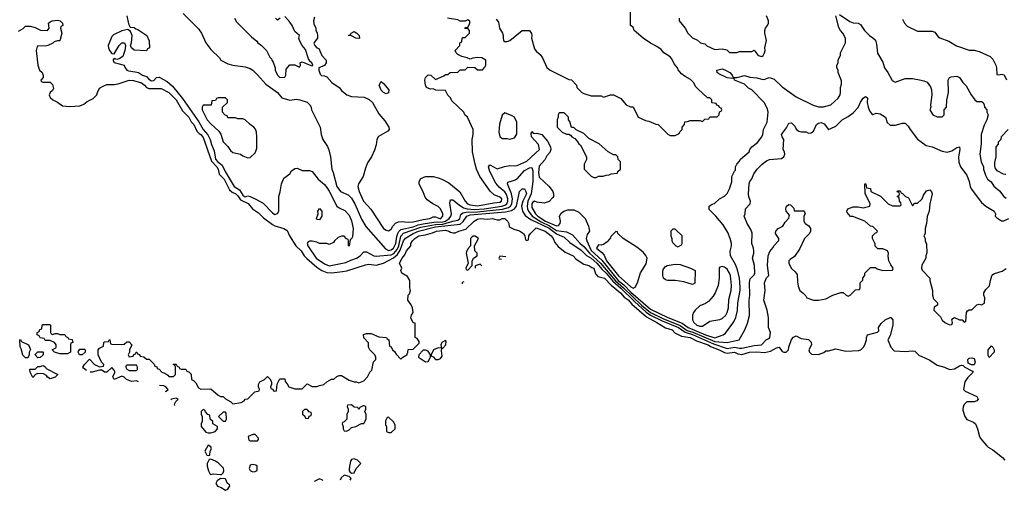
# Model space of a CAD drawing. Header units: inches. Extents: x 2380053 to 2584298, y 380219 to 546618.
# Tile 437 of 656: x 2502704 to 2510674, y 434614 to 438418. Entities that reach past the tile are written whole.
import ezdxf

# ---------------------------------------------------------------- set-up
doc = ezdxf.new("R2010")
doc.units = ezdxf.units.IN
doc.header["$MEASUREMENT"] = 0
doc.layers.add('C5403', color=7, linetype='Continuous')
doc.layers.add('C5413', color=7, linetype='Continuous')

msp = doc.modelspace()

# ---------------------------------------------------------------- linework, layer by layer
at = {"layer": 'C5403', "color": 2}
for points, elevation in [([(2506562, 438422), (2506578.8, 438398.8), (2506586.8, 438350), (2506611.3, 438310), (2506618, 438290), (2506616, 438270), (2506621, 438250), (2506630, 438241), (2506650, 438241), (2506670, 438251), (2506770, 438331.3), (2506831, 438331), (2506846.8, 438306.8), (2506850.4, 438290.4), (2506848, 438270), (2506870, 438182), (2506884, 438164), (2506917.5, 438137.5), (2506934.8, 438110), (2506971.1, 438031.1), (2506998, 438010), (2507150, 437936), (2507170.9, 437930.9), (2507212, 437890), (2507214, 437870), (2507254, 437830), (2507270, 437822), (2507330, 437802), (2507410, 437802), (2507430, 437792), (2507486, 437810), (2507510, 437810.7), (2507570, 437782), (2507612, 437730), (2507647.3, 437712.7), (2507670, 437714), (2507711.3, 437631.3), (2507770, 437602), (2507796.9, 437596.9), (2507852.7, 437572.7), (2507871.6, 437571.6), (2507950, 437492), (2507970, 437482), (2508010, 437482), (2508042, 437498), (2508047.3, 437512.7), (2508066, 437530), (2508066, 437550), (2508086, 437570), (2508087.3, 437592.7), (2508110, 437594), (2508130, 437602), (2508210, 437602), (2508230, 437594), (2508250, 437614), (2508282, 437618), (2508290, 437634), (2508350, 437634), (2508366, 437650), (2508367.3, 437672.7), (2508382, 437678), (2508386, 437690), (2508382, 437702), (2508367.3, 437707.3), (2508362, 437722), (2508347.3, 437727.3), (2508342, 437742), (2508310, 437746), (2508306, 437750), (2508306, 437770), (2508290, 437786), (2508270, 437786), (2508196.4, 437856.4), (2508176.4, 437876.4), (2508158, 437910), (2508134.6, 437934.6), (2508090, 437958), (2508061.2, 437981.2), (2508034, 438014), (2508028, 438030), (2508000.2, 438060.2), (2507982, 438102), (2507970, 438117.2), (2507918, 438150), (2507897.2, 438177.2), (2507862, 438202), (2507810, 438229), (2507750, 438268.7), (2507678, 438330), (2507670, 438358), (2507648, 438370), (2507648.9, 438508.9)], 42), ([(2502693.6, 438326.4), (2502732.7, 438347.3), (2502750, 438364.7), (2502790, 438364.7), (2502830, 438356), (2502873.7, 438333.7), (2502928.7, 438331.3), (2502942, 438350), (2502938, 438390), (2502950, 438402), (2502966, 438410), (2503010, 438414.8), (2503032, 438410), (2503051.3, 438390), (2503054, 438370), (2503038, 438362), (2503034, 438350), (2503044.7, 438310), (2503030, 438246), (2503010, 438246), (2502982, 438238), (2502971.6, 438228.4), (2502930.9, 438209.1), (2502910, 438205.2), (2502852, 438208), (2502842, 438190), (2502838, 438170), (2502851.3, 438050), (2502864.7, 438010), (2502884.7, 437990), (2502892.7, 437967.3), (2502894, 437950), (2502874, 437930), (2502878, 437918), (2502890, 437914), (2502950, 437914), (2502970, 437894), (2502976.9, 437863.1), (2502970, 437846), (2502951.6, 437828.4), (2502942, 437810), (2502952, 437790), (2502972, 437770), (2503010.9, 437750.9), (2503050, 437722), (2503110, 437716), (2503190, 437722.8), (2503223.7, 437736.3), (2503250, 437756), (2503298.6, 437781.4), (2503328.7, 437810), (2503333.2, 437830), (2503350, 437864.7), (2503378.6, 437881.4), (2503410, 437894), (2503470, 437893.4), (2503501.5, 437898.5), (2503590, 437928), (2503625.8, 437925.8), (2503690, 437906.8), (2503714.8, 437890), (2503730.5, 437870.5), (2503750, 437862), (2503850, 437860.7), (2503910, 437830.4), (2503970.3, 437770), (2504020.9, 437680.9), (2504072.2, 437630), (2504091.8, 437591.8), (2504112.4, 437570), (2504137.1, 437517.1), (2504157, 437497), (2504170, 437490.4), (2504190, 437466.8), (2504255.2, 437275.2), (2504299.5, 437230), (2504311.3, 437210), (2504317.4, 437170), (2504357.8, 437130), (2504402.7, 437042.7), (2504424.5, 437024.5), (2504453.1, 437010), (2504470, 436993.1), (2504490, 436961.3), (2504552.6, 436932.6), (2504588.6, 436888.6), (2504636.9, 436856.9), (2504676.9, 436816.9), (2504750, 436762.3), (2504770, 436751.5), (2504841, 436730), (2504870, 436714.8), (2504888.2, 436670), (2504940.3, 436590), (2504981.3, 436550), (2505007.4, 436510), (2505027.9, 436487.9), (2505110, 436417.4), (2505150.2, 436390.2), (2505190, 436374.3), (2505230, 436372.8), (2505317.4, 436382.6), (2505350.8, 436389.2), (2505502.5, 436437.5), (2505530, 436441.1), (2505590, 436434.9), (2505650, 436450.3), (2505730, 436492.8), (2505760.7, 436519.3), (2505784.2, 436555.8), (2505810, 436630.4), (2505827.1, 436652.9), (2505888.2, 436690), (2505931.8, 436710), (2506070, 436743.9), (2506270, 436766), (2506294.3, 436785.7), (2506322.6, 436830), (2506350, 436839.8), (2506634.9, 436865.1), (2506685, 436875), (2506709.8, 436890.2), (2506724, 436910), (2506749.6, 437030.4), (2506770, 437050.8), (2506790, 437051), (2506801.6, 437030), (2506804.9, 437010), (2506775.3, 436950), (2506766.4, 436910), (2506774.3, 436870), (2506794.7, 436834.7), (2506842.2, 436802.2), (2506990, 436731.8), (2507050, 436686.4), (2507110, 436660.3), (2507157.6, 436617.6), (2507250, 436554.9), (2507291.9, 436511.9), (2507330, 436489.2), (2507374.5, 436450), (2507419.1, 436399.1), (2507451.5, 436370), (2507504.1, 436304.1), (2507570, 436248.6), (2507679.2, 436139.2), (2507773.9, 436053.9), (2507810, 436028.8), (2507903, 435983), (2508035.6, 435930), (2508090.9, 435890.9), (2508150, 435872.8), (2508319.1, 435799.1), (2508430, 435760.2), (2508490, 435770.2), (2508530, 435762.2), (2508550, 435763.2), (2508650, 435785.3), (2508708, 435790), (2508750, 435834), (2508770, 435842), (2508775.3, 435850), (2508782, 435890), (2508764, 435930), (2508764.5, 436010), (2508753.6, 436070), (2508727.3, 436150), (2508737, 436230), (2508733.2, 436290), (2508750, 436332), (2508768.7, 436351.3), (2508758, 436430), (2508762.7, 436510), (2508776.5, 436543.5), (2508803.1, 436576.9), (2508809.1, 436590.9), (2508847.3, 436632.7), (2508848, 436650), (2508822, 436690), (2508824, 436710), (2508842, 436730), (2508882, 436750), (2508899, 436781), (2508930, 436814), (2508935.3, 436835.3), (2508928, 436850), (2508909.1, 436869.1), (2508904, 436890), (2508909.4, 436910.6), (2508930, 436924.7), (2508942, 436922), (2508970, 436894), (2508974, 436874), (2509050, 436874), (2509054, 436870), (2509062, 436850), (2509052, 436830), (2509052, 436790), (2509062, 436770), (2509091.1, 436751.1), (2509104.7, 436730), (2509104.7, 436710), (2509096, 436690), (2509056, 436650), (2509016.8, 436563.2), (2508975.9, 436504.1), (2508939.1, 436480.9), (2508930.7, 436469.3), (2508930.6, 436450), (2508948.7, 436408.7), (2508981.1, 436381.1), (2508997.3, 436357.3), (2508999.6, 436299.6), (2509005.4, 436265.4), (2509018, 436230), (2509046.8, 436206.8), (2509066, 436186), (2509074, 436170), (2509130, 436152), (2509170, 436151.3), (2509230, 436162), (2509286, 436190), (2509350, 436214), (2509370, 436214), (2509394, 436190), (2509410, 436182), (2509426, 436190), (2509470, 436234), (2509502, 436238), (2509506, 436250), (2509506, 436290), (2509527.3, 436312.7), (2509528.4, 436331.6), (2509546, 436350), (2509546, 436370), (2509590, 436414), (2509630, 436414), (2509643.6, 436403.6), (2509690, 436391.3), (2509770, 436394), (2509775.3, 436410), (2509755.5, 436435.5), (2509738, 436470), (2509733.2, 436506.8), (2509735.3, 436530), (2509728.4, 436548.4), (2509690, 436566), (2509650, 436566), (2509628.4, 436588.4), (2509627.3, 436607.3), (2509608, 436650), (2509608, 436670), (2509630, 436694), (2509642, 436698), (2509646, 436710), (2509610, 436746), (2509590, 436748), (2509546, 436790), (2509447.3, 436827.3), (2509428.4, 436828.4), (2509400.4, 436860.4), (2509398, 436870), (2509406, 436890), (2509450, 436904.7), (2509490, 436906), (2509530, 436896), (2509586, 436910), (2509588, 436930), (2509547.3, 437012.7), (2509546, 437090), (2509550, 437092), (2509554, 437090), (2509558, 437058), (2509590, 437054), (2509594, 437030), (2509671.6, 436991.6), (2509734, 436930), (2509770, 436914), (2509830, 436914), (2509838, 436922), (2509836.4, 436936.4), (2509826, 436950), (2509822, 436982), (2509806, 436990), (2509822, 436998), (2509826, 437010), (2509822, 437022), (2509807.3, 437027.3), (2509810, 437034), (2509830, 437034), (2509838, 437018), (2509850, 437014), (2509874, 436990), (2509896.9, 436976.9), (2509930, 436914), (2509950, 436934), (2509970, 436934), (2510000, 436962.4)], 30), ([(2503572, 438450), (2503583.6, 438383.6), (2503598, 438358), (2503630, 438354), (2503643.6, 438343.6), (2503659.6, 438339.6), (2503732, 438290), (2503752.7, 438247.3), (2503754, 438190), (2503738, 438182), (2503730, 438166), (2503630, 438173.2), (2503609, 438190), (2503602, 438210), (2503609, 438231), (2503614, 438290), (2503602, 438322), (2503578, 438338), (2503530, 438329.3), (2503464.5, 438295.5), (2503450, 438282), (2503421.1, 438210), (2503422, 438190), (2503430.5, 438170), (2503450, 438146), (2503470, 438141), (2503509.2, 438210), (2503530, 438230.8), (2503551.3, 438230), (2503561, 438210), (2503554, 438170), (2503538.3, 438121.7), (2503510, 438101.2), (2503490, 438097.2), (2503470, 438104), (2503458.8, 438090), (2503470, 438071.3), (2503550, 438050.8), (2503554.4, 438034.4), (2503570.7, 438010.7), (2503584.5, 438004.5), (2503638, 437998), (2503664.7, 437990), (2503698, 437970), (2503730, 437959.1), (2503750, 437936.3), (2503770, 437924.2), (2503790, 437926.4), (2503810, 437950.8), (2503833.2, 437953.2), (2503898.3, 437918.3), (2503941.4, 437881.4), (2504021.2, 437781.2), (2504153.4, 437593.4), (2504190, 437530.4), (2504226.6, 437486.6), (2504245, 437450), (2504255.6, 437410), (2504278.7, 437358.7), (2504289.3, 437290), (2504306.5, 437270), (2504342, 437242), (2504366, 437190), (2504439.3, 437070), (2504482.2, 437042.2), (2504510, 437000.5), (2504524, 436990), (2504530, 436987.2), (2504550, 436993), (2504570, 436988.2), (2504610.5, 436970.5), (2504673.7, 436933.7), (2504750, 436858), (2504770, 436844.7), (2504790, 436852), (2504802, 436870), (2504802, 436990), (2504813.6, 437026.4), (2504822, 437090), (2504843.1, 437136.9), (2504890, 437171.3), (2504903.9, 437196.1), (2504930, 437214.8), (2504950, 437218.8), (2504990, 437198.8), (2505050, 437198), (2505070, 437191.3), (2505121, 437130), (2505170, 437086), (2505190, 437061), (2505210, 437031), (2505270, 436911.3), (2505290, 436896), (2505336.8, 436876.8), (2505370, 436838), (2505390, 436792), (2505402.8, 436730), (2505396.9, 436663.1), (2505390, 436646), (2505378, 436642), (2505371.6, 436588.4), (2505366, 436590), (2505366, 436630), (2505362, 436642), (2505350, 436646), (2505330, 436668), (2505310, 436668), (2505282, 436658), (2505252, 436630), (2505243.6, 436616.4), (2505210, 436602), (2505190, 436608), (2505130, 436609), (2505110, 436619), (2505070, 436628.7), (2505050, 436628.7), (2505038, 436622), (2505031.3, 436610), (2505036, 436590), (2505104.9, 436490), (2505170, 436444.9), (2505209, 436429), (2505344.8, 436455.2), (2505384.8, 436475.2), (2505430, 436490.8), (2505459, 436510), (2505490, 436542), (2505510, 436542), (2505570.5, 436510.5), (2505590, 436505.5), (2505710, 436517.4), (2505731.7, 436528.3), (2505758.3, 436561.7), (2505771.7, 436590), (2505790, 436668.2), (2505810, 436692.2), (2505950, 436741), (2506070, 436763.7), (2506130, 436764.9), (2506210, 436790.2), (2506250, 436797.4), (2506267.6, 436810), (2506275.6, 436844.4), (2506290, 436856.1), (2506317.5, 436862.5), (2506410, 436865), (2506612.9, 436887.1), (2506660.6, 436899.4), (2506676.4, 436910), (2506688, 436930), (2506691.6, 436970), (2506684.5, 437010), (2506653.2, 437090), (2506655.3, 437104.7), (2506710, 437120.5), (2506730, 437132.7), (2506790, 437198.9), (2506830, 437221.7), (2506850, 437224), (2506857.4, 437197.4), (2506857.2, 437110), (2506844.7, 437010), (2506816.6, 436950), (2506811.8, 436910), (2506813, 436890), (2506821.2, 436870), (2506851.3, 436830), (2506925.1, 436785.1), (2506992.7, 436752.7), (2507050, 436715.3), (2507130, 436703.1), (2507178, 436678), (2507240.3, 436610), (2507270, 436584.9), (2507316.5, 436530), (2507406.4, 436450), (2507526.6, 436306.6), (2507591.9, 436251.9), (2507737, 436110), (2507810, 436051.9), (2507910, 436004), (2508050, 435946.2), (2508106.8, 435906.8), (2508153.1, 435893.1), (2508330, 435816.4), (2508430, 435808.8), (2508528, 435830), (2508573.2, 435910), (2508594.8, 435965.2), (2508612, 436028), (2508609.5, 436149.5), (2508614.5, 436190), (2508610, 436294), (2508615.5, 436324.5), (2508650, 436356), (2508655.1, 436370), (2508651.3, 436430), (2508636.2, 436490), (2508646.3, 436530), (2508646.6, 436550), (2508644.7, 436570), (2508629.5, 436610), (2508631.6, 436691.6), (2508621.2, 436721.2), (2508592.3, 436770), (2508569, 436830), (2508577.2, 436850), (2508578, 436890), (2508615.3, 436930), (2508619, 436950), (2508606, 436986), (2508604, 437010), (2508609, 437090), (2508614, 437110), (2508630, 437132), (2508646.8, 437173.2), (2508674, 437210), (2508714, 437250), (2508750, 437277.3), (2508772.7, 437287.3), (2508870, 437294.8), (2508889, 437310), (2508897.2, 437330), (2508894, 437350), (2508884, 437370), (2508889, 437450), (2508875.3, 437470), (2508869.5, 437490), (2508910, 437544.7), (2508930, 437582), (2508950, 437584.7), (2508976.8, 437556.8), (2508990, 437532), (2509010, 437518), (2509031.6, 437511.6), (2509070, 437511.3), (2509090, 437502), (2509110, 437504.7), (2509130, 437518), (2509154, 437570), (2509170, 437582), (2509190, 437587), (2509216.9, 437576.9), (2509250, 437531.3), (2509270, 437538), (2509310, 437558), (2509362, 437610), (2509410, 437636), (2509450, 437666), (2509491.4, 437708.6), (2509508.4, 437751.6), (2509530, 437782.8), (2509550, 437798), (2509565.4, 437785.4), (2509564.9, 437750), (2509570.8, 437710.8), (2509582, 437682), (2509599.6, 437659.6), (2509610, 437652), (2509636.4, 437663.6), (2509670, 437657.3), (2509710.7, 437630), (2509726.4, 437586.4), (2509750, 437564.7), (2509790, 437564.7), (2509850, 437581), (2509870, 437581), (2509896.8, 437556.8), (2509911, 437530), (2509970, 437451.3), (2510000, 437431.1)], 34), ([(2504027.1, 438467.1), (2504150, 438344.7), (2504176, 438310), (2504211, 438230), (2504250, 438178), (2504322, 438110), (2504331.6, 438091.6), (2504390, 438062), (2504430, 438051.3), (2504530, 438038), (2504570, 438024.7), (2504592, 438010), (2504630, 437972), (2504696.8, 437896.8), (2504790, 437830.7), (2504826.9, 437786.9), (2504890, 437768.4), (2504945.2, 437774.8), (2504970.9, 437770.9), (2505030, 437751.3), (2505052, 437730), (2505062, 437710), (2505064.7, 437690), (2505134.8, 437550), (2505144, 437490), (2505157.3, 437450), (2505194.4, 437394.4), (2505206.2, 437366.2), (2505220.5, 437310), (2505230.8, 437210), (2505242, 437182), (2505270.4, 437070), (2505300.7, 437030), (2505362, 437002), (2505390, 436976.3), (2505417, 436930), (2505470, 436806.8), (2505505.7, 436745.7), (2505666, 436566), (2505690, 436553.7), (2505710, 436556.5), (2505730, 436572), (2505749.8, 436610), (2505755.4, 436664.6), (2505763.8, 436690), (2505773.3, 436706.7), (2505790, 436721.8), (2505890, 436744.6), (2505930, 436760.1), (2505970, 436768.9), (2506057.3, 436782.7), (2506130, 436782.9), (2506149.7, 436790), (2506179.7, 436810), (2506194.7, 436830), (2506198, 436850), (2506185.1, 436934.9), (2506190, 436962), (2506210, 436962.8), (2506260.2, 436920.2), (2506297.5, 436897.5), (2506326, 436890), (2506384.2, 436884.2), (2506464, 436890), (2506605.2, 436910), (2506630, 436918), (2506647.2, 436930), (2506655.3, 436950), (2506655.5, 436970), (2506644.2, 437004.2), (2506630, 437026), (2506584.5, 437064.5), (2506557, 437097), (2506509.7, 437190), (2506498, 437230), (2506510, 437244), (2506570, 437213.4), (2506627.6, 437232.4), (2506670, 437240.7), (2506710, 437236.3), (2506730, 437239.1), (2506810, 437274), (2506911.6, 437370), (2506902, 437410), (2506846.6, 437470), (2506842.7, 437497.3), (2506850, 437514), (2506861.4, 437501.4), (2506870, 437498.8), (2506890, 437500.5), (2506930.3, 437490.3), (2506977.4, 437437.4), (2507000.4, 437390), (2507002.4, 437370), (2506994.4, 437345.6), (2506970, 437317.2), (2506953.5, 437286.5), (2506910, 437234.5), (2506902, 437182), (2506910, 437146), (2506991, 437070), (2507018, 437030), (2507024.7, 437010), (2507024.7, 436990), (2507019.8, 436980.2), (2506990, 436948.7), (2506950, 436935.3), (2506890, 436942.7), (2506870, 436952), (2506857.6, 436942.4), (2506849.1, 436930), (2506850, 436901), (2506878.7, 436850), (2506898.7, 436830), (2506960.3, 436790), (2507050, 436752.7), (2507066.3, 436753.7), (2507078, 436770), (2507080.9, 436790), (2507074, 436830), (2507085.6, 436854.4), (2507109.1, 436870.9), (2507140.2, 436879.8), (2507190, 436881), (2507230, 436861), (2507281, 436810), (2507306.8, 436750), (2507314.8, 436710), (2507298, 436682), (2507290.5, 436649.5), (2507293.7, 436630), (2507330, 436553.4), (2507414.9, 436474.9), (2507548.2, 436310), (2507593.8, 436273.8), (2507650, 436216.6), (2507810, 436078), (2507950.4, 436010), (2508065.7, 435965.7), (2508115.8, 435930), (2508254.9, 435870), (2508330, 435846.2), (2508397.2, 435870), (2508416.9, 435883.1), (2508484.7, 435975.3), (2508500.7, 436010), (2508513.1, 436066.9), (2508517.6, 436130), (2508536.3, 436230), (2508535.6, 436255.6), (2508529.7, 436330), (2508515.4, 436395.4), (2508498.9, 436438.9), (2508457.2, 436510), (2508453.6, 436546.4), (2508465.2, 436590), (2508465.2, 436610), (2508456, 436650), (2508436.6, 436696.6), (2508398.9, 436758.9), (2508339, 436830), (2508284.7, 436884.7), (2508284, 436910), (2508310, 436926), (2508328.9, 436931.1), (2508368, 436970), (2508410, 436992), (2508430, 437012), (2508448.7, 437050), (2508467.3, 437107.3), (2508468.7, 437150), (2508490, 437194), (2508498, 437202), (2508498, 437230), (2508509.1, 437250.9), (2508528.9, 437271.1), (2508538, 437290), (2508608, 437350), (2508614, 437370), (2508629, 437390), (2508674.8, 437425.2), (2508710, 437472), (2508719, 437490), (2508724, 437530), (2508753.2, 437590), (2508761.2, 437670), (2508756.5, 437696.5), (2508729.3, 437749.3), (2508629, 437850), (2508603.5, 437863.5), (2508570, 437896), (2508488.7, 437930), (2508486, 437946), (2508478, 437942), (2508430, 437947.3), (2508361.7, 437981.7), (2508348.7, 437990), (2508348, 438010), (2508390, 438021.3), (2508412.8, 438012.8), (2508451.9, 437991.9), (2508470.8, 437970), (2508476, 437956), (2508490.7, 437950.7), (2508510, 437950.6), (2508570, 437967.7), (2508614.9, 437954.9), (2508670, 437948), (2508710, 437937.3), (2508730, 437936), (2508770, 437950.8), (2508790, 437946), (2508810, 437938), (2508875.9, 437875.9), (2508990, 437794.8), (2509127.1, 437727.1), (2509170, 437714.8), (2509210, 437714), (2509270, 437730.8), (2509330, 437784.7), (2509344, 437810), (2509349, 437830), (2509349, 437871), (2509356.4, 437896.4), (2509356.4, 437923.6), (2509328.7, 437990), (2509328, 438010), (2509318, 438030), (2509318, 438050), (2509328, 438070), (2509328, 438090), (2509347.3, 438132.7), (2509348, 438150), (2509388, 438230), (2509388, 438270), (2509368, 438310), (2509348, 438330), (2509334.6, 438354.6), (2509309.1, 438449.1)], 38), ([(2504442, 438430), (2504459.6, 438399.6), (2504579.6, 438279.6), (2504623.6, 438243.6), (2504632, 438230), (2504662, 438210), (2504702, 438170), (2504730, 438114), (2504742, 438102), (2504744.7, 438090), (2504756, 438076), (2504772, 438030), (2504772, 438010), (2504792, 437970), (2504810, 437952), (2504850, 437954), (2504858, 437970), (2504860.4, 438019.6), (2504890, 438054), (2504930, 438052), (2504970, 438034), (2504978, 438050), (2504975.3, 438070), (2504990, 438078.8), (2505054, 438050), (2505070, 438046), (2505078, 438050), (2505068.7, 438070), (2505057, 438077), (2505041.2, 438101.2), (2505018, 438178), (2504989.2, 438210), (2504969.2, 438250), (2504964, 438270), (2504968.7, 438290), (2504930, 438322), (2504909.3, 438370), (2504885.6, 438405.6), (2504850, 438445.2)], 42), ([(2504811.3, 438430), (2504790, 438415.3), (2504775.3, 438430)], 42), ([(2505090, 438438), (2505082, 438410), (2505085.4, 438385.4), (2505102, 438350), (2505102, 438330), (2505111.6, 438311.6), (2505114, 438290), (2505114, 438270), (2505086.4, 438233.6), (2505085.4, 438225.4), (2505092, 438210), (2505110, 438192), (2505124.7, 438184.7), (2505150.8, 438130), (2505183.8, 438090), (2505183.8, 438070), (2505172.3, 438047.7), (2505124.7, 438030), (2505124, 438010), (2505136.9, 437976.9), (2505146, 437966), (2505170, 437964.7), (2505190, 437956), (2505230, 437910.7), (2505291, 437870), (2505310, 437846), (2505350.6, 437810.6), (2505390, 437798), (2505492.5, 437792.5), (2505534, 437774), (2505559.1, 437750), (2505610, 437658), (2505659.8, 437599.8), (2505692, 437550), (2505694, 437530), (2505683.6, 437516.4), (2505607.3, 437472.7), (2505596, 437450), (2505590, 437406), (2505576.8, 437363.2), (2505551.3, 437310), (2505519.8, 437260.2), (2505502.5, 437217.5), (2505484, 437150), (2505446, 437090), (2505441, 437070), (2505451, 437030), (2505487.7, 436950), (2505545.2, 436885.2), (2505650, 436731.3), (2505670, 436716), (2505690, 436711.3), (2505710, 436724.7), (2505724, 436750), (2505746.8, 436773.2), (2505770, 436784), (2505792.7, 436787.3), (2505850, 436781.3), (2505890, 436782.8), (2505970, 436804), (2506024, 436810), (2506050, 436824.9), (2506070, 436825.5), (2506110, 436809.2), (2506129, 436830), (2506129, 436850), (2506110, 436888.7), (2506090, 436908.7), (2506049.1, 436929.1), (2506003.1, 436963.1), (2505984.7, 436984.7), (2505970, 437026), (2505955.3, 437050), (2505938, 437090), (2505938, 437110), (2505950, 437134), (2505988.9, 437151.1), (2506050, 437151.3), (2506090, 437141), (2506122, 437130), (2506178.8, 437098.8), (2506267, 437027), (2506310.6, 436950), (2506328.2, 436930), (2506350, 436921.7), (2506410, 436913.7), (2506541, 436939), (2506590, 436944.2), (2506602.7, 436950), (2506606, 436970), (2506590, 436983.7), (2506543.6, 437003.6), (2506513, 437033), (2506429.6, 437149.6), (2506402.7, 437210), (2506389.5, 437249.5), (2506369.4, 437350), (2506366, 437450), (2506374, 437490), (2506374, 437530), (2506328, 437630), (2506308, 437650), (2506298, 437670), (2506203.1, 437763.1), (2506190, 437786), (2506168.4, 437808.4), (2506150, 437846), (2506072.7, 437847.3), (2506050, 437858), (2506030, 437855.3), (2505998, 437870), (2505988.9, 437888.9), (2505984, 437930), (2505989, 437950), (2506010, 437971.3), (2506030.9, 437970.9), (2506070, 437934), (2506136.4, 437963.6), (2506150, 437974), (2506170, 437974), (2506188.4, 437991.6), (2506250, 437994), (2506270, 438014), (2506310, 438014), (2506330, 438034), (2506387.3, 438032.7), (2506410, 438014), (2506450, 438014), (2506470, 438034), (2506478, 438050), (2506478, 438090), (2506446, 438110), (2506410, 438112.7), (2506371.6, 438108.4), (2506350, 438098), (2506326, 438110), (2506282, 438122), (2506250, 438138), (2506238, 438150), (2506228.7, 438170), (2506266, 438210), (2506266, 438230), (2506282, 438238), (2506286, 438270), (2506290, 438274), (2506310, 438274), (2506346, 438310), (2506346, 438330), (2506330, 438346), (2506310, 438346), (2506306, 438350), (2506310, 438354), (2506330, 438354), (2506348, 438390), (2506347.3, 438407.3), (2506330, 438418), (2506310, 438406), (2506270, 438406), (2506250, 438418), (2506166, 438430)], 42), ([(2508042, 438430), (2508042, 438410), (2508091.3, 438350), (2508111.3, 438310), (2508150, 438272), (2508191.6, 438251.6), (2508214, 438230), (2508250, 438222), (2508267.1, 438207.1), (2508330, 438178), (2508390, 438182), (2508416.9, 438176.9), (2508430, 438172), (2508450, 438152), (2508510, 438152), (2508530, 438162), (2508630, 438162), (2508650, 438172), (2508681, 438130), (2508710, 438120.7), (2508721.2, 438130), (2508732, 438150), (2508737, 438170), (2508735.1, 438190), (2508749.3, 438250), (2508736, 438310), (2508736, 438330), (2508741.2, 438350), (2508757.2, 438370), (2508765.2, 438390), (2508765.2, 438410), (2508749, 438450)], 42), ([(2509340.4, 438460.4), (2509422.3, 438402.3), (2509450, 438393.4), (2509490, 438390.8), (2509510, 438378), (2509542, 438330), (2509582, 438290), (2509610, 438272), (2509630, 438252), (2509639.8, 438219.8), (2509647.1, 438147.1), (2509690, 438074), (2509704.7, 438030), (2509730.9, 437990.9), (2509765.4, 437925.4), (2509790, 437912), (2509870, 437942), (2509930, 437942), (2510000, 437928.2)], 38), ([(2509850, 438422), (2509864.7, 438390), (2509886.4, 438366.4), (2509970, 438324.7), (2510000, 438324.7)], 42), ([(2503244.7, 435581.9), (2503220.2, 435600.2), (2503215.3, 435610), (2503229.1, 435630.9), (2503270, 435674), (2503310, 435632), (2503338, 435618), (2503350, 435612), (2503382, 435618), (2503386, 435630), (2503366, 435650), (2503338, 435710), (2503338, 435750), (2503350, 435762), (2503382, 435778), (2503386, 435810), (2503390, 435814), (2503422, 435818), (2503430, 435834), (2503434, 435830), (2503438, 435798), (2503450, 435794), (2503530, 435792), (2503550, 435794), (2503570, 435814), (2503590, 435814), (2503611.3, 435790), (2503594, 435750), (2503594, 435730), (2503582, 435710), (2503590, 435694), (2503622, 435698), (2503627.3, 435712.7), (2503642, 435718), (2503646, 435730), (2503651.3, 435731.3), (2503658, 435718), (2503672.7, 435712.7), (2503678, 435698), (2503710, 435694), (2503730, 435674), (2503752.7, 435672.7), (2503792.7, 435632.7), (2503798, 435618), (2503812.7, 435612.7), (2503818, 435598), (2503832.7, 435592.7), (2503854, 435570), (2503879.8, 435559.8), (2503903.6, 435543.6), (2503910, 435534), (2503950, 435534), (2503966, 435550), (2503966, 435610), (2503962, 435622), (2503946, 435630), (2503950, 435634), (2503970, 435634), (2503978, 435618), (2503994, 435610), (2503998, 435598), (2504010, 435594), (2504050, 435594), (2504058, 435578), (2504072.7, 435572.7), (2504091.6, 435551.6), (2504094, 435510), (2504110, 435502), (2504130, 435482), (2504150, 435442), (2504170, 435432), (2504250, 435434), (2504310, 435382), (2504330, 435372), (2504350, 435372), (2504370, 435352), (2504414, 435330), (2504430, 435314), (2504496.4, 435323.6), (2504522, 435338), (2504528.4, 435351.6), (2504550, 435354), (2504606, 435410), (2504642, 435418), (2504646, 435430), (2504638, 435450), (2504638, 435470), (2504648.7, 435491.3), (2504686, 435510), (2504710, 435534), (2504730, 435514), (2504742, 435490), (2504742, 435470), (2504734, 435450), (2504738, 435438), (2504752.7, 435432.7), (2504758, 435418), (2504770, 435414), (2504782, 435418), (2504788.4, 435471.6), (2504810, 435514), (2504850, 435514), (2504852.7, 435492.7), (2504870, 435474), (2504882, 435450), (2504930, 435434), (2504990, 435434), (2505030, 435474), (2505070, 435452), (2505110, 435452), (2505130, 435462), (2505166, 435470), (2505190, 435492), (2505228.4, 435511.6), (2505247.3, 435512.7), (2505270, 435534), (2505290, 435542), (2505310, 435542), (2505370, 435504.7), (2505410, 435491.3), (2505431.1, 435491.1), (2505450, 435482), (2505490, 435498), (2505518, 435530), (2505538, 435570), (2505554, 435586), (2505568.4, 435651.6), (2505586, 435670), (2505586, 435690), (2505578, 435710), (2505538, 435750), (2505528, 435770), (2505527.3, 435807.3), (2505490, 435846), (2505487.3, 435872.7), (2505510, 435882), (2505550, 435882), (2505610, 435854), (2505674, 435850), (2505678, 435838), (2505692, 435830), (2505698, 435778), (2505710, 435774), (2505722, 435750), (2505736.9, 435736.9), (2505750, 435714), (2505790, 435674), (2505806, 435690), (2505838, 435710), (2505846, 435730), (2505847.3, 435752.7), (2505890, 435754), (2505936.4, 435803.6), (2505936.4, 435816.4), (2505922, 435842), (2505906, 435850), (2505906, 435966), (2505888.9, 435968.9), (2505869.1, 436009.1), (2505875.3, 436030), (2505888.7, 436050), (2505884, 436090), (2505873.2, 436113.2), (2505846, 436150), (2505848, 436190), (2505859, 436201), (2505868, 436230), (2505862, 436250), (2505862, 436310), (2505842, 436342), (2505798, 436370), (2505788, 436390), (2505798, 436410), (2505778, 436450), (2505799, 436490), (2505822.7, 436517.3), (2505835.3, 436550), (2505868.9, 436591.1), (2505869.2, 436610), (2505882.7, 436630), (2505902.7, 436650), (2505935.3, 436670), (2505990, 436679.1), (2506045.1, 436694.9), (2506078, 436710), (2506150, 436715.8), (2506178, 436710), (2506190, 436701), (2506210, 436696), (2506230, 436696), (2506258, 436710), (2506314, 436726), (2506382, 436790), (2506410, 436806), (2506430.3, 436810.3), (2506490, 436806.8), (2506530, 436810.4), (2506570, 436801), (2506590, 436801), (2506610, 436810.6), (2506632, 436810), (2506654, 436786), (2506662, 436770), (2506664.7, 436744.7), (2506703.6, 436723.6), (2506750, 436711), (2506782, 436690), (2506794, 436670), (2506798, 436638), (2506810, 436634), (2506822, 436638), (2506826, 436670), (2506838, 436690), (2506885.6, 436734.4), (2506956, 436710), (2507006.8, 436670), (2507022.8, 436650), (2507036.3, 436616.3), (2507063.4, 436583.4), (2507119.8, 436539.8), (2507184.7, 436510), (2507204.9, 436484.9), (2507239.9, 436459.9), (2507270, 436442.8), (2507312, 436430), (2507334.4, 436414.4), (2507350, 436410.7), (2507364.9, 436364.9), (2507382.4, 436342.4), (2507437.3, 436330), (2507491.9, 436271.9), (2507567.3, 436210), (2507595.4, 436175.4), (2507630, 436152.8), (2507659.1, 436119.1), (2507776.7, 436016.7), (2507861.6, 435970), (2507930, 435926), (2507984.7, 435910), (2508007.3, 435887.3), (2508060.7, 435860.7), (2508130, 435848), (2508181.2, 435821.2), (2508275.5, 435790), (2508295.6, 435775.6), (2508366.8, 435750), (2508410, 435727), (2508430, 435723.1), (2508490, 435730.2), (2508516.5, 435716.5), (2508550, 435710.4), (2508611.7, 435731.7), (2508670, 435733.4), (2508733.2, 435726.8), (2508781.5, 435738.5), (2508830, 435766), (2508850, 435771), (2508876.9, 435736.9), (2508890, 435731.3), (2508908.4, 435731.6), (2508928, 435750), (2508928.7, 435770), (2508950, 435834), (2508967.3, 435852.7), (2508990, 435862), (2509030, 435842), (2509090, 435832), (2509110, 435812), (2509112, 435790), (2509091, 435750), (2509096, 435730), (2509114, 435714), (2509170, 435710.7), (2509212.1, 435727.9), (2509230, 435741), (2509250, 435741), (2509310, 435758), (2509390, 435739.1), (2509495.9, 435744.1), (2509513.2, 435750), (2509533.2, 435770), (2509545.2, 435790), (2509559, 435830), (2509558, 435850), (2509566, 435870), (2509648.4, 435891.6), (2509658, 435902), (2509655.3, 435930), (2509678, 435962), (2509710, 435991.3), (2509750, 436012), (2509754, 436010), (2509771.1, 435991.1), (2509770.5, 435949.5), (2509750, 435866), (2509732, 435830), (2509754.8, 435770), (2509782.4, 435742.4), (2509870, 435734.9), (2509930, 435740.7), (2509950, 435737.3), (2509984.7, 435704.7), (2510000, 435697.9)], 26), ([(2506638.4, 436501.8), (2506590, 436506), (2506582, 436490), (2506585.4, 436485.4), (2506603.5, 436482.9)], 26), ([(2506445.3, 436429.3), (2506430, 436442), (2506392, 436428), (2506392, 436412), (2506391.3, 436410.4)], 26), ([(2506299.4, 436298.5), (2506286, 436294), (2506284.2, 436283)], 26), ([(2503665.4, 435490.9), (2503650, 435499), (2503610, 435493.2), (2503569.3, 435509.3), (2503550, 435528.7), (2503530, 435535.3), (2503468.9, 435508.9), (2503458, 435530), (2503474.6, 435565.4), (2503474.6, 435574.6), (2503470, 435586), (2503450, 435606), (2503410, 435568), (2503390, 435568), (2503370, 435586), (2503350, 435586), (2503291.1, 435568.9), (2503274.2, 435568.7)], 26), ([(2503885.1, 435413.5), (2503890, 435414), (2503906, 435430), (2503886, 435450), (2503870, 435458), (2503835.5, 435461.5)], 26), ([(2503960.8, 435300.6), (2503958, 435310), (2503967.3, 435332.7), (2503986, 435350), (2503970, 435358), (2503945.4, 435354.6), (2503934, 435350), (2503928.2, 435344.2)], 26), ([(2505130, 434706), (2505091.6, 434688.4), (2505090.1, 434685.6)], 26), ([(2505157.6, 434690.7), (2505155.3, 434695.3), (2505130, 434706)], 26), ([(2505330, 434735.3), (2505306.4, 434713.6), (2505297.1, 434696)], 26), ([(2505379.8, 434694.5), (2505386, 434710), (2505370, 434726), (2505330, 434735.3)], 26)]:
    msp.add_lwpolyline(points, dxfattribs=dict(at, elevation=elevation))
for points, elevation in [([(2505450, 438266), (2505426, 438270), (2505390, 438288), (2505366, 438290), (2505382, 438298), (2505386, 438310), (2505410, 438322), (2505432, 438310), (2505452, 438290), (2505454, 438270)], 42), ([(2505670, 437819), (2505650, 437829.2), (2505629.6, 437849.6), (2505614, 437890), (2505630, 437918), (2505650, 437902), (2505691, 437850), (2505690, 437828)], 42), ([(2504370, 437786), (2504310, 437786), (2504298, 437782), (2504290, 437766), (2504258, 437762), (2504252.7, 437727.3), (2504190, 437726), (2504182, 437710), (2504181, 437690), (2504220.7, 437610), (2504250, 437576), (2504316.9, 437516.9), (2504331.6, 437491.6), (2504352, 437430), (2504390, 437392), (2504410, 437362), (2504430, 437344.7), (2504490, 437331), (2504510, 437318), (2504550, 437302), (2504570, 437304.7), (2504610, 437342), (2504623.1, 437376.9), (2504624.5, 437470), (2504619.5, 437510), (2504611.9, 437531.9), (2504599, 437550), (2504568.7, 437570), (2504530, 437608), (2504510, 437618), (2504470, 437618), (2504450, 437626), (2504390, 437626), (2504382, 437642), (2504367.3, 437647.3), (2504346, 437670), (2504346, 437710), (2504386, 437750), (2504386, 437770)], 38), ([(2506630, 437666), (2506610, 437646), (2506587.1, 437572.9), (2506581, 437510), (2506590, 437474), (2506610, 437458), (2506650, 437458), (2506670, 437452), (2506710, 437462), (2506728.4, 437491.6), (2506728.7, 437590), (2506708, 437630), (2506690, 437642)], 42), ([(2507110, 437666), (2507070, 437666), (2507062, 437650), (2507062, 437630), (2507054, 437610), (2507054, 437550), (2507094, 437510), (2507130, 437494), (2507150, 437494), (2507163.6, 437483.6), (2507174, 437470), (2507196.9, 437456.9), (2507216.9, 437436.9), (2507230, 437414), (2507243.6, 437403.6), (2507292, 437310), (2507291.6, 437288.4), (2507274, 437250), (2507274, 437210), (2507330, 437152), (2507350, 437142), (2507370, 437142), (2507390, 437152), (2507427.3, 437152.7), (2507450, 437162), (2507476.4, 437163.6), (2507492.7, 437172.7), (2507542, 437178), (2507546, 437190), (2507566, 437210), (2507566, 437270), (2507548.4, 437288.4), (2507546, 437310), (2507530, 437326), (2507510, 437326), (2507466, 437350), (2507394.6, 437414.6), (2507310, 437458), (2507270, 437498), (2507208.4, 437528.4), (2507190, 437546), (2507170, 437546), (2507156.4, 437596.4), (2507146, 437610), (2507146, 437630)], 42), ([(2505130, 436799), (2505110, 436802), (2505105.2, 436810), (2505119, 436850), (2505118, 436870), (2505130, 436891.3), (2505150.7, 436870), (2505150.6, 436830)], 30), ([(2506390, 436668), (2506372.7, 436667.3), (2506354, 436650), (2506354, 436590), (2506330, 436566), (2506319.6, 436540.4), (2506318, 436530), (2506334, 436450), (2506314, 436410), (2506318, 436398), (2506330, 436394), (2506366, 436430), (2506367.3, 436467.3), (2506378, 436490), (2506406, 436510), (2506406, 436530), (2506388.4, 436548.4), (2506386, 436590), (2506418, 436650)], 26), ([(2507530, 436706), (2507490, 436666), (2507485.4, 436654.6), (2507458, 436622), (2507430, 436602), (2507410, 436595.3), (2507390, 436598), (2507372, 436570), (2507417.1, 436537.1), (2507433.7, 436513.7), (2507454.3, 436470), (2507550, 436347.4), (2507650, 436259.1), (2507670, 436248.2), (2507684.7, 436255.3), (2507704, 436290), (2507729.3, 436370.7), (2507775.1, 436444.9), (2507784, 436490), (2507772.5, 436512.5), (2507750, 436539), (2507698.6, 436578.6), (2507588.9, 436648.9), (2507546, 436690), (2507542, 436702)], 42), ([(2508010, 436726), (2507990, 436726), (2507974, 436710), (2507974, 436670), (2507982, 436650), (2507982, 436630), (2507990, 436614), (2508014, 436590), (2508030, 436582), (2508062, 436598), (2508066, 436610), (2508066, 436670)], 42), ([(2508150, 436278), (2508080.4, 436300.4), (2508010, 436309), (2507950, 436309), (2507930, 436315.3), (2507915.3, 436330), (2507909.1, 436349.1), (2507908.9, 436388.9), (2507914.6, 436405.4), (2507930, 436422), (2507946, 436430), (2508010, 436441), (2508050, 436438.8), (2508134, 436410), (2508172, 436390), (2508170, 436288)], 38), ([(2508390, 436424), (2508370, 436418), (2508364.7, 436410), (2508366.8, 436330), (2508358.8, 436270), (2508334, 436210), (2508316.7, 436183.3), (2508279.9, 436140.1), (2508255.9, 436124.1), (2508210, 436104), (2508171.3, 436070), (2508158, 436050), (2508151.1, 436028.9), (2508151.1, 435991.1), (2508161, 435970), (2508184.7, 435950), (2508210, 435940.7), (2508230, 435941), (2508290, 435981), (2508370, 435994.8), (2508390, 436002.8), (2508419.3, 436030), (2508430, 436051.3), (2508442, 436090), (2508443.6, 436156.4), (2508463.7, 436230), (2508466.6, 436270), (2508456.2, 436350), (2508450, 436368.7), (2508430, 436401.2), (2508410, 436417.2)], 42), ([(2502970, 435874), (2502990, 435882), (2503010, 435882), (2503030, 435874), (2503070, 435874), (2503078, 435858), (2503094, 435850), (2503098, 435838), (2503130, 435834), (2503134, 435810), (2503118, 435802), (2503114, 435790), (2503114, 435730), (2503110, 435728), (2503090, 435718), (2503030, 435718), (2502986, 435730), (2502966, 435750), (2502995.3, 435764.7), (2502998, 435770), (2502998, 435790), (2502986, 435810), (2502950, 435826), (2502910, 435826), (2502902, 435842), (2502870, 435846), (2502862, 435862), (2502846, 435870), (2502846, 435890), (2502862, 435898), (2502867.3, 435912.7), (2502882, 435918), (2502886, 435950), (2502890, 435954), (2502950, 435954), (2502954, 435950), (2502954, 435890), (2502958, 435878)], 26), ([(2502750, 435686), (2502730, 435706), (2502716.4, 435756.4), (2502707.3, 435772.7), (2502706, 435830), (2502710, 435834), (2502718, 435818), (2502774, 435790), (2502791.6, 435751.6), (2502782, 435730), (2502782, 435710), (2502770, 435686)], 26), ([(2506150, 435826), (2506122, 435810), (2506118, 435802), (2506112, 435790), (2506118, 435762), (2506090, 435766), (2506054, 435750), (2506034, 435710), (2506038, 435698), (2506050, 435694), (2506070, 435672), (2506090, 435671.3), (2506110, 435678), (2506123.1, 435696.9), (2506118, 435742), (2506120.4, 435759.6), (2506130, 435762), (2506153.2, 435790), (2506156.4, 435816.4)], 26), ([(2502850, 435686), (2502828.4, 435708.4), (2502828.4, 435711.6), (2502850, 435734), (2502890, 435734), (2502894, 435730), (2502894, 435710), (2502870, 435688)], 26), ([(2503210, 435708), (2503188.7, 435708.7), (2503178, 435730), (2503180.4, 435739.6), (2503190, 435754), (2503230, 435754), (2503234, 435750), (2503234, 435730)], 26), ([(2505990, 435748), (2505970, 435748), (2505934, 435710), (2505932, 435690), (2505990, 435651.3), (2506010, 435654), (2506028, 435690), (2506028, 435710), (2506010, 435738)], 26), ([(2503650, 435626), (2503570, 435626), (2503563.6, 435616.4), (2503562, 435610), (2503570, 435594), (2503590, 435582), (2503650, 435582), (2503658, 435590), (2503658, 435610)], 26), ([(2502950, 435515.3), (2502930, 435529), (2502921.2, 435541.2), (2502896.4, 435556.4), (2502850, 435558), (2502831.3, 435548.7), (2502810, 435526), (2502788, 435570), (2502786, 435590), (2502790, 435594), (2502830, 435594), (2502850, 435614), (2502870, 435614), (2502890, 435622), (2502899.6, 435619.6), (2502914, 435610), (2502918, 435598), (2503014, 435550), (2502990, 435528.7)], 26), ([(2505390, 435306), (2505358, 435302), (2505354, 435290), (2505362, 435270), (2505362, 435250), (2505352.7, 435227.3), (2505351.6, 435188.4), (2505330, 435166), (2505318, 435162), (2505314, 435150), (2505322, 435130), (2505322, 435110), (2505330, 435094), (2505350, 435092), (2505370, 435102), (2505390, 435122), (2505426, 435130), (2505470, 435154), (2505490, 435154), (2505508, 435190), (2505507.3, 435227.3), (2505498, 435250), (2505506, 435270), (2505506, 435290), (2505490, 435298), (2505483.6, 435296.4), (2505458, 435282), (2505450, 435266), (2505442, 435282), (2505410, 435286)], 26), ([(2504190, 435266), (2504174, 435250), (2504174, 435230), (2504182, 435210), (2504182, 435170), (2504174, 435150), (2504174, 435130), (2504210, 435084.7), (2504230, 435078), (2504250, 435078), (2504270, 435084.7), (2504286, 435090), (2504306, 435110), (2504306, 435130), (2504266, 435150), (2504266, 435170), (2504246, 435190), (2504242, 435222), (2504227.3, 435227.3), (2504207.3, 435247.3), (2504202, 435262)], 26), ([(2504370, 435246), (2504350, 435246), (2504314, 435210), (2504350, 435174), (2504370, 435174), (2504378, 435190), (2504376.4, 435236.4)], 26), ([(2505030, 435266), (2505010, 435266), (2504994, 435250), (2504994, 435230), (2505012.7, 435212.7), (2505018, 435198), (2505030, 435194), (2505042, 435198), (2505047.3, 435212.7), (2505062, 435218), (2505066, 435230), (2505062, 435242), (2505047.3, 435247.3)], 26), ([(2505690, 435206), (2505678, 435202), (2505664.7, 435175.3), (2505664.7, 435144.7), (2505672.7, 435127.3), (2505674, 435090), (2505690, 435082), (2505710, 435082), (2505742, 435110), (2505743.1, 435143.1), (2505730, 435168)], 26), ([(2504610, 435066), (2504590, 435066), (2504554, 435050), (2504558, 435018), (2504570, 435014), (2504630, 435014), (2504636.4, 435023.6), (2504636.4, 435036.4)], 26), ([(2504230, 434978), (2504202, 434930), (2504218, 434898), (2504230, 434894), (2504242, 434898), (2504246, 434930), (2504255.3, 434950), (2504250, 434966)], 26), ([(2504250, 434866), (2504238, 434862), (2504222, 434830), (2504222, 434810), (2504230.9, 434770.9), (2504245.4, 434745.4), (2504250, 434742), (2504270, 434746), (2504330, 434742), (2504338, 434742), (2504350, 434754), (2504355.3, 434770), (2504353.6, 434793.6), (2504313.2, 434833.2), (2504290, 434848.7)], 26), ([(2505410, 434868.7), (2505390, 434862), (2505381, 434850), (2505372, 434790), (2505372, 434770), (2505379.6, 434759.6), (2505390, 434752), (2505410, 434754), (2505428, 434790), (2505466, 434830), (2505438, 434858)], 26), ([(2504590, 434822), (2504570, 434818), (2504562, 434790), (2504570, 434774), (2504590, 434762), (2504610, 434764.7), (2504627.3, 434772.7), (2504626, 434810), (2504616.4, 434816.4)], 26), ([(2504330, 434708), (2504302, 434690), (2504292, 434670), (2504306.4, 434646.4), (2504336, 434636), (2504370, 434614), (2504390, 434622), (2504406, 434650), (2504402, 434662), (2504386, 434670), (2504370, 434706)], 26)]:
    msp.add_lwpolyline(points, close=True, dxfattribs=dict(at, elevation=elevation))
at = {"layer": 'C5413', "color": 2}
for points, elevation in [([(2510000, 438324.7), (2510090, 438324.7), (2510110, 438318), (2510139.6, 438279.6), (2510151.1, 438271.1), (2510225.4, 438245.4), (2510287.1, 438207.1), (2510390, 438171.3), (2510430, 438171), (2510470, 438161), (2510559.8, 438119.8), (2510579.8, 438099.8), (2510604.7, 438050), (2510611.3, 438030), (2510614, 437974), (2510630, 437972), (2510650, 437978), (2510671.3, 437971.3), (2510691.1, 437931.1)], 42), ([(2510000, 437928.2), (2510023.6, 437923.6), (2510050, 437914), (2510075.3, 437875.3), (2510084.7, 437850), (2510086, 437810), (2510076, 437730), (2510078, 437710), (2510072, 437690), (2510094, 437650), (2510130, 437634), (2510170, 437634), (2510186, 437650), (2510186, 437690), (2510206, 437710), (2510208, 437768), (2510222, 437830), (2510218, 437930), (2510228.9, 437951.1), (2510243.1, 437956.9), (2510290, 437962), (2510310, 437952), (2510338, 437910), (2510364, 437884), (2510404.9, 437810), (2510434.8, 437770), (2510450, 437757.3), (2510490, 437758), (2510502, 437750), (2510511.3, 437730), (2510512, 437710), (2510532, 437690), (2510532, 437670), (2510542, 437650), (2510531.1, 437608.9), (2510510, 437566), (2510486, 437490), (2510485.4, 437414.6), (2510476, 437330), (2510486.8, 437270), (2510504.7, 437230), (2510506, 437210), (2510521, 437161), (2510538, 437130), (2510566.4, 437106.4), (2510590, 437072), (2510634.4, 437034.4), (2510671, 436990), (2510690, 436974.8)], 38), ([(2510687.3, 437167.3), (2510668.4, 437168.4), (2510616.4, 437196.4), (2510600.4, 437220.4), (2510596.4, 437236.4), (2510596.4, 437263.6), (2510608.7, 437310), (2510608, 437390), (2510627.3, 437412.7), (2510628, 437430), (2510647.3, 437452.7), (2510650, 437474), (2510706, 437530)], 38), ([(2510000, 437431.1), (2510042.5, 437402.5), (2510090, 437390.8), (2510170, 437356), (2510210, 437346), (2510250, 437357.3), (2510290, 437386), (2510310, 437391.3), (2510314, 437370), (2510302, 437310), (2510306.4, 437266.4), (2510318, 437230), (2510370, 437162), (2510390.5, 437110.5), (2510396, 437070), (2510406, 437050), (2510490, 436941), (2510524.7, 436910), (2510592, 436870), (2510602, 436850), (2510601, 436830), (2510610, 436818), (2510650, 436792), (2510670, 436792), (2510710, 436811)], 34), ([(2510000, 436962.4), (2510008, 436970), (2510020.2, 436999.8), (2510045.2, 437034.8), (2510070, 437042), (2510085.4, 437025.4), (2510090.7, 437009.3), (2510071.3, 436930), (2510066, 436870), (2510050, 436826), (2510044.7, 436770), (2510032, 436730), (2510032, 436690), (2510022, 436670), (2510034, 436650), (2510032, 436630), (2510043.6, 436603.6), (2510045.4, 436534.6), (2510038, 436510), (2510038, 436490), (2510007.1, 436432.9), (2510004.7, 436410), (2510010, 436394), (2510072, 436330), (2510072, 436310), (2510091.3, 436230), (2510091.3, 436190), (2510101, 436161), (2510134, 436130), (2510132, 436110), (2510104.7, 436095.3), (2510102, 436070), (2510156.9, 436016.9), (2510172, 435990), (2510192, 435970), (2510230, 435951.3), (2510250, 435954), (2510255.3, 435970), (2510248.4, 435991.6), (2510256.4, 436003.6), (2510270, 436012), (2510310, 435992), (2510332, 435992), (2510350, 435974), (2510362, 435978), (2510368, 436050), (2510376.4, 436063.6), (2510390, 436072), (2510410, 436072), (2510450, 436114), (2510470, 436118), (2510490, 436112), (2510514, 436126), (2510515.3, 436170), (2510508.7, 436190), (2510508.7, 436211.3), (2510523.1, 436236.9), (2510553.6, 436266.4), (2510562, 436310), (2510573.6, 436346.4), (2510582, 436358), (2510593.6, 436366.4), (2510655.1, 436384.9), (2510690, 436406)], 30), ([(2510000, 435697.9), (2510070, 435667), (2510130, 435626.7), (2510190.4, 435610.4), (2510230, 435590.8), (2510270, 435594.8), (2510310, 435621), (2510330, 435624.7), (2510342, 435622), (2510354, 435610), (2510416.9, 435576.9), (2510422, 435570), (2510376.3, 435523.7), (2510354.8, 435490), (2510344.7, 435430), (2510356, 435416), (2510450.9, 435370.9), (2510462, 435350), (2510450, 435338), (2510430, 435328.7), (2510370, 435328.7), (2510351.3, 435310), (2510342, 435290), (2510338, 435262), (2510354, 435210), (2510370, 435187.3), (2510424.5, 435164.5), (2510441, 435150), (2510458, 435110), (2510474, 435050), (2510484.9, 435030), (2510530, 434974.9), (2510542.4, 434962.4), (2510581.5, 434941.5), (2510658, 434878), (2510676.9, 434856.9)], 26)]:
    msp.add_lwpolyline(points, dxfattribs=dict(at, elevation=elevation))
at = {"layer": 'C5413', "color": 2, "elevation": 26}
for points in [[(2510550, 435688.7), (2510544, 435704), (2510544, 435750), (2510570, 435782), (2510582, 435770), (2510592, 435750), (2510592, 435730)], [(2510408, 435628), (2510382, 435642), (2510378, 435670), (2510390, 435682), (2510410, 435684.7), (2510430, 435678), (2510438, 435650), (2510430, 435628)]]:
    msp.add_lwpolyline(points, close=True, dxfattribs=at)

doc.saveas('drawing.dxf')
